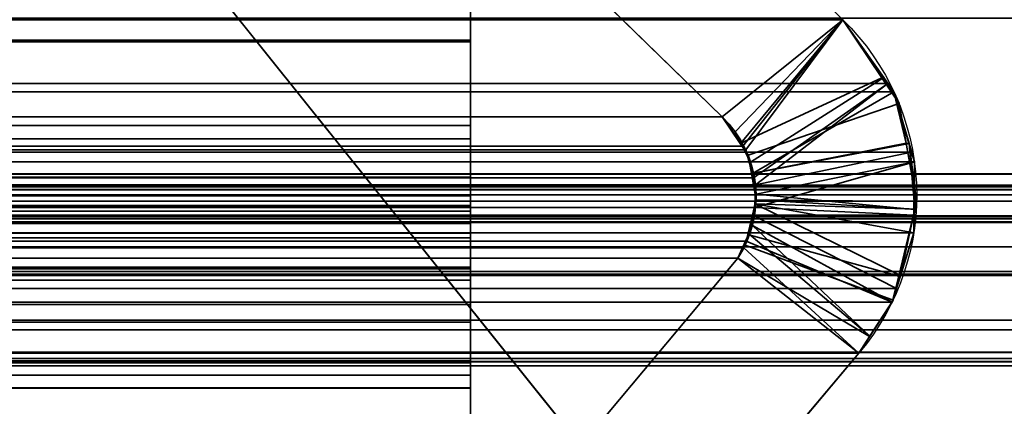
# Model space of a CAD drawing. Header units: millimetres. Extents: x -508 to 6708, y -110 to 248.
# Tile 390 of 656: x 296.25 to 300.07, y 0.14 to 1.64. Entities that reach past the tile are written whole.
import ezdxf

# ---------------------------------------------------------------- set-up
doc = ezdxf.new("R2010")
doc.units = ezdxf.units.MM
doc.layers.add('151', color=7, linetype='Continuous', true_color=0xffffff)

# ---------------------------------------------------------------- blocks, each defined once
blk = doc.blocks.new('UG_SURFACE_001')
at = {"layer": '151', "color": 252, "linetype": 'Continuous', "lineweight": 35}
for points in [[(507.5, -5.3, 2215.25), (507.5, 229.4, 2215.25), (-507.5, 229.4, 2215.25), (-507.5, -5.3, 2215.25)], [(-357.5, -5.3, 2065.2499), (-357.5, 229.4, 2065.2499), (357.5, 229.4, 2065.2499), (357.5, -5.3, 2065.2499)]]:
    blk.add_3dface(points, dxfattribs=at)
blk = doc.blocks.new('UG_SURFACE_205')
at = {"layer": '151', "color": 252, "linetype": 'Continuous', "lineweight": 35}
for points in [[(-314.5, -22.22, 2021.75), (314.5, -22.22, 2021.75), (314.5, 61.62, 2021.75), (-314.5, 61.62, 2021.75)], [(-313, -22.22, 2020.2501), (-313, 61.62, 2020.2501), (313, 61.62, 2020.2501), (313, -22.22, 2020.2501)]]:
    blk.add_3dface(points, dxfattribs=at)
blk = doc.blocks.new('UG_SURFACE_208')
at = {"layer": '151', "color": 7, "linetype": 'Continuous', "lineweight": 35}
for points in [[(-311.2049, 1.0412, 2018.4548), (-311.1224, 3.9715, 2018.3723), (311.1224, 3.9715, 2018.3723), (311.2049, 1.0412, 2018.4548)], [(-298.1937, 2.8936, 2005.4436), (-299.4443, 1.6395, 2006.6943), (299.4443, 1.6395, 2006.6943), (298.1937, 2.8936, 2005.4436)], [(298.977, 1.2621, 2006.227), (297.7289, 2.4787, 2004.9789), (298.1937, 2.8936, 2005.4436), (299.4443, 1.6395, 2006.6943)], [(297.7289, 2.4787, 2004.9789), (298.977, 1.2621, 2006.227), (-298.977, 1.2621, 2006.227), (-297.7289, 2.4787, 2004.9789)], [(312.1642, -0.2241, 2019.4142), (-312.175, 1.6459, 2019.4249), (-312.1673, -0.6973, 2019.4173)], [(312.1642, -0.2241, 2019.4142), (312.175, 1.6459, 2019.4249), (-312.175, 1.6459, 2019.4249)], [(299.4443, 1.6395, 2006.6943), (-299.4443, 1.6395, 2006.6943), (-299.62, 1.3919, 2006.87), (299.62, 1.3919, 2006.87)], [(299.0572, 1.1489, 2006.3074), (298.977, 1.2621, 2006.227), (299.4443, 1.6395, 2006.6943)], [(299.4443, 1.6395, 2006.6943), (299.0678, 1.1339, 2006.3179), (299.0572, 1.1489, 2006.3074)], [(299.098, 1.0257, 2006.3479), (299.0678, 1.1339, 2006.3179), (299.4443, 1.6395, 2006.6943), (299.62, 1.3919, 2006.87)], [(299.643, 1.3595, 2006.8929), (299.62, 1.3919, 2006.87), (-299.62, 1.3919, 2006.87), (-299.643, 1.3595, 2006.8929)], [(299.62, 1.3919, 2006.87), (299.1056, 0.9984, 2006.3555), (299.098, 1.0257, 2006.3479)], [(299.62, 1.3919, 2006.87), (299.643, 1.3595, 2006.8929), (299.7115, 1.1256, 2006.9616), (299.1056, 0.9984, 2006.3555)], [(-299.7115, 1.1256, 2006.9616), (299.7115, 1.1256, 2006.9616), (299.643, 1.3595, 2006.8929)], [(-299.643, 1.3595, 2006.8929), (-299.7115, 1.1256, 2006.9616), (299.643, 1.3595, 2006.8929)], [(299.0572, 1.1489, 2006.3074), (-299.0267, 1.2044, 2006.2766), (-298.977, 1.2621, 2006.227)], [(-298.977, 1.2621, 2006.227), (298.977, 1.2621, 2006.227), (299.0572, 1.1489, 2006.3074)], [(299.0572, 1.1489, 2006.3074), (-299.0554, 1.1478, 2006.3055), (-299.0267, 1.2044, 2006.2766)], [(-299.0867, 1.086, 2006.3367), (-299.0554, 1.1478, 2006.3055), (299.0572, 1.1489, 2006.3074)], [(299.0572, 1.1489, 2006.3074), (299.0678, 1.1339, 2006.3179), (-299.0867, 1.086, 2006.3367)], [(299.7228, 1.0869, 2006.9728), (299.7115, 1.1256, 2006.9616), (-299.7115, 1.1256, 2006.9616), (-299.7228, 1.0869, 2006.9728)], [(299.0678, 1.1339, 2006.3179), (299.098, 1.0257, 2006.3479), (-299.0867, 1.086, 2006.3367)], [(299.1029, 0.9098, 2006.3529), (299.1056, 0.9984, 2006.3555), (299.7115, 1.1256, 2006.9616), (299.7228, 1.0869, 2006.9728)], [(-299.7228, 1.0869, 2006.9728), (-299.7209, 0.8806, 2006.9709), (299.7228, 1.0869, 2006.9728)], [(-299.7209, 0.8806, 2006.9709), (299.7209, 0.8806, 2006.9709), (299.7228, 1.0869, 2006.9728)], [(299.098, 1.0257, 2006.3479), (-299.097, 1.0261, 2006.3469), (-299.0867, 1.086, 2006.3367)], [(299.7228, 1.0869, 2006.9728), (299.7209, 0.8806, 2006.9709), (299.1029, 0.9098, 2006.3529)], [(-311.2011, 0.9593, 2018.451), (-311.2049, 1.0412, 2018.4548), (311.2049, 1.0412, 2018.4548)], [(-311.2011, 0.9593, 2018.451), (311.2049, 1.0412, 2018.4548), (311.2011, 0.9593, 2018.451)], [(-308.3734, 0.997, 2015.6233), (-310.2899, 0.295, 2017.5397), (310.2899, 0.295, 2017.5397), (308.3734, 0.997, 2015.6233)], [(308.2916, 0.9903, 2015.5416), (-308.2916, 0.9903, 2015.5416), (-308.3734, 0.997, 2015.6233), (308.3734, 0.997, 2015.6233)], [(-299.1081, 0.9615, 2006.3581), (-299.097, 1.0261, 2006.3469), (299.098, 1.0257, 2006.3479)], [(299.098, 1.0257, 2006.3479), (299.1056, 0.9984, 2006.3555), (-299.1081, 0.9615, 2006.3581)], [(299.1056, 0.9984, 2006.3555), (299.1029, 0.9098, 2006.3529), (-299.1081, 0.9615, 2006.3581)], [(311.2011, 0.9593, 2018.451), (311.1883, 0.8784, 2018.4383), (-311.1883, 0.8784, 2018.4383), (-311.2011, 0.9593, 2018.451)], [(308.1661, 0.9799, 2015.4161), (-308.1661, 0.9799, 2015.4161), (-308.2916, 0.9903, 2015.5416), (308.2916, 0.9903, 2015.5416)], [(-308.1552, 0.979, 2015.4052), (-308.1661, 0.9799, 2015.4161), (308.1661, 0.9799, 2015.4161)], [(-308.1552, 0.979, 2015.4052), (308.1661, 0.9799, 2015.4161), (308.1552, 0.979, 2015.4052)], [(308.1552, 0.979, 2015.4052), (-308.0896, 0.9354, 2015.3396), (-308.1552, 0.979, 2015.4052)], [(308.1552, 0.979, 2015.4052), (308.0896, 0.9354, 2015.3396), (-308.0896, 0.9354, 2015.3396)], [(299.1029, 0.9098, 2006.3529), (-299.1021, 0.9106, 2006.3522), (-299.1081, 0.9615, 2006.3581)], [(-307.9977, 0.8741, 2015.2476), (-308.0896, 0.9354, 2015.3396), (308.0896, 0.9354, 2015.3396)], [(-307.9977, 0.8741, 2015.2476), (308.0896, 0.9354, 2015.3396), (307.9977, 0.8741, 2015.2476)], [(299.7203, 0.8123, 2006.9704), (-299.7209, 0.8806, 2006.9709), (-299.7203, 0.8123, 2006.9704)], [(299.7203, 0.8123, 2006.9704), (299.7209, 0.8806, 2006.9709), (-299.7209, 0.8806, 2006.9709)], [(-299.1021, 0.9106, 2006.3522), (299.1029, 0.9098, 2006.3529), (299.1019, 0.8769, 2006.3519)], [(-299.0938, 0.8397, 2006.3438), (-299.1021, 0.9106, 2006.3522), (299.1019, 0.8769, 2006.3519)], [(299.7209, 0.8806, 2006.9709), (299.1019, 0.8769, 2006.3519), (299.1029, 0.9098, 2006.3529)], [(299.7209, 0.8806, 2006.9709), (299.7203, 0.8123, 2006.9704), (299.6526, 0.596, 2006.9027), (299.1019, 0.8769, 2006.3519)], [(-311.1883, 0.8784, 2018.4383), (311.1883, 0.8784, 2018.4383), (311.1792, 0.8545, 2018.429)], [(311.1792, 0.8545, 2018.429), (-311.1801, 0.8536, 2018.43), (-311.1883, 0.8784, 2018.4383)], [(-311.1357, 0.7194, 2018.3856), (-311.1801, 0.8536, 2018.43), (311.1792, 0.8545, 2018.429)], [(-311.1357, 0.7194, 2018.3856), (311.1792, 0.8545, 2018.429), (311.1052, 0.66, 2018.3551)], [(307.9977, 0.8741, 2015.2476), (-307.9921, 0.8656, 2015.2421), (-307.9977, 0.8741, 2015.2476)], [(307.9977, 0.8741, 2015.2476), (307.9921, 0.8656, 2015.2421), (-307.9921, 0.8656, 2015.2421)], [(307.9214, 0.7573, 2015.1713), (-307.9214, 0.7573, 2015.1713), (-307.9921, 0.8656, 2015.2421), (307.9921, 0.8656, 2015.2421)], [(-299.0679, 0.7819, 2006.3179), (-299.0938, 0.8397, 2006.3438), (299.1019, 0.8769, 2006.3519)], [(299.1019, 0.8769, 2006.3519), (299.0696, 0.7798, 2006.3195), (-299.0679, 0.7819, 2006.3179)], [(299.0696, 0.7798, 2006.3195), (299.1019, 0.8769, 2006.3519), (299.6526, 0.596, 2006.9027), (299.6357, 0.542, 2006.8858)], [(-299.7203, 0.8123, 2006.9704), (-299.6526, 0.596, 2006.9027), (299.6526, 0.596, 2006.9027), (299.7203, 0.8123, 2006.9704)], [(-299.0679, 0.7819, 2006.3179), (299.061, 0.754, 2006.3109), (299.0372, 0.7131, 2006.2871)], [(-299.0679, 0.7819, 2006.3179), (299.0696, 0.7798, 2006.3195), (299.061, 0.754, 2006.3109)], [(299.0372, 0.7131, 2006.2871), (-299.0372, 0.7131, 2006.2871), (-299.0679, 0.7819, 2006.3179)], [(299.6357, 0.542, 2006.8858), (299.5073, 0.345, 2006.7573), (299.061, 0.754, 2006.3109), (299.0696, 0.7798, 2006.3195)], [(-307.9214, 0.7573, 2015.1713), (307.9214, 0.7573, 2015.1713), (307.3321, 0.0865, 2014.5822)], [(-307.3321, 0.0865, 2014.5822), (-307.9214, 0.7573, 2015.1713), (307.3321, 0.0865, 2014.5822)], [(299.0372, 0.7131, 2006.2871), (299.061, 0.754, 2006.3109), (299.5073, 0.345, 2006.7573)], [(-311.1357, 0.7194, 2018.3856), (311.1052, 0.66, 2018.3551), (311.0961, 0.6497, 2018.3461)], [(311.0961, 0.6497, 2018.3461), (-311.0915, 0.6556, 2018.3415), (-311.1357, 0.7194, 2018.3856)], [(299.0372, 0.7131, 2006.2871), (298.485, 0.0529, 2005.7349), (-298.485, 0.0529, 2005.7349), (-299.0372, 0.7131, 2006.2871)], [(298.485, 0.0529, 2005.7349), (299.0372, 0.7131, 2006.2871), (299.5073, 0.345, 2006.7573), (298.5689, -0.7697, 2005.8188)], [(-310.9856, 0.5029, 2018.2357), (-311.0915, 0.6556, 2018.3415), (311.0961, 0.6497, 2018.3461)], [(-310.9422, 0.4746, 2018.1921), (-310.9856, 0.5029, 2018.2357), (311.0961, 0.6497, 2018.3461)], [(311.0961, 0.6497, 2018.3461), (310.941, 0.4726, 2018.1911), (-310.9422, 0.4746, 2018.1921)], [(299.6357, 0.542, 2006.8858), (-299.6526, 0.596, 2006.9027), (-299.6357, 0.542, 2006.8858)], [(299.6357, 0.542, 2006.8858), (299.6526, 0.596, 2006.9027), (-299.6526, 0.596, 2006.9027)], [(-299.6357, 0.542, 2006.8858), (-299.5073, 0.345, 2006.7573), (299.5073, 0.345, 2006.7573), (299.6357, 0.542, 2006.8858)], [(-310.9422, 0.4746, 2018.1921), (310.9071, 0.4339, 2018.157), (310.7471, 0.3465, 2017.997)], [(-310.9422, 0.4746, 2018.1921), (310.941, 0.4726, 2018.1911), (310.9071, 0.4339, 2018.157)], [(310.7471, 0.3465, 2017.997), (-310.7465, 0.3476, 2017.9965), (-310.9422, 0.4746, 2018.1921)], [(-310.7465, 0.3476, 2017.9965), (310.7471, 0.3465, 2017.997), (310.7048, 0.3234, 2017.9548)], [(-310.7153, 0.3273, 2017.9653), (-310.7465, 0.3476, 2017.9965), (310.7048, 0.3234, 2017.9548)], [(-299.5073, 0.345, 2006.7573), (-298.5689, -0.7697, 2005.8188), (298.5689, -0.7697, 2005.8188), (299.5073, 0.345, 2006.7573)], [(-310.7153, 0.3273, 2017.9653), (310.7048, 0.3234, 2017.9548), (310.529, 0.3114, 2017.7789)], [(310.529, 0.3114, 2017.7789), (-310.5288, 0.3132, 2017.7789), (-310.7153, 0.3273, 2017.9653)], [(-310.5288, 0.3132, 2017.7789), (310.529, 0.3114, 2017.7789), (310.2899, 0.295, 2017.5397)], [(310.2899, 0.295, 2017.5397), (-310.2899, 0.295, 2017.5397), (-310.5288, 0.3132, 2017.7789)]]:
    blk.add_3dface(points, dxfattribs=at)
blk = doc.blocks.new('UG_SURFACE_209')
at = {"layer": '151', "color": 7, "linetype": 'Continuous', "lineweight": 35}
for points in [[(298.1937, 2.8936, -7.75), (299.4443, 1.6395, -7.75), (298.977, 1.2621, -7.75), (297.7289, 2.4787, -7.75)], [(299.4443, 1.6395, 2006.6943), (298.1937, 2.8936, 2005.4436), (297.7289, 2.4787, 2004.9789), (298.977, 1.2621, 2006.227)], [(298.1937, 2.8936, 2005.4436), (299.4443, 1.6395, 2006.6943), (299.4443, 1.6395, -7.75), (298.1937, 2.8936, -7.75)], [(297.7289, 2.4787, -7.75), (298.977, 1.2621, -7.75), (298.977, 1.2621, 2006.227), (297.7289, 2.4787, 2004.9789)], [(299.0462, 1.1587, -7.75), (298.977, 1.2621, -7.75), (299.4443, 1.6395, -7.75), (299.5958, 1.4137, -7.75)], [(298.977, 1.2621, 2006.227), (299.0267, 1.2044, 2006.2766), (299.4443, 1.6395, 2006.6943)], [(299.4443, 1.6395, 2006.6943), (299.0267, 1.2044, 2006.2766), (299.0494, 1.1596, 2006.2993)], [(299.0494, 1.1596, 2006.2993), (299.0867, 1.086, 2006.3367), (299.604, 1.4145, 2006.8541), (299.4443, 1.6395, 2006.6943)], [(299.5958, 1.4137, -7.75), (299.4443, 1.6395, -7.75), (299.4443, 1.6395, 2006.6943)], [(299.4443, 1.6395, 2006.6943), (299.604, 1.4145, 2006.8541), (299.5958, 1.4137, -7.75)], [(299.643, 1.3595, 2006.8929), (299.604, 1.4145, 2006.8541), (299.0867, 1.086, 2006.3367), (299.0942, 1.0424, 2006.3441)], [(299.6629, 1.3136, -7.75), (299.5958, 1.4137, -7.75), (299.604, 1.4145, 2006.8541)], [(299.604, 1.4145, 2006.8541), (299.643, 1.3595, 2006.8929), (299.6629, 1.3136, -7.75)], [(299.5958, 1.4137, -7.75), (299.6629, 1.3136, -7.75), (299.0769, 1.1129, -7.75), (299.0462, 1.1587, -7.75)], [(299.0942, 1.0424, 2006.3441), (299.7016, 1.1593, 2006.9516), (299.643, 1.3595, 2006.8929)], [(299.6904, 1.1604, -7.75), (299.6629, 1.3136, -7.75), (299.643, 1.3595, 2006.8929)], [(299.643, 1.3595, 2006.8929), (299.7016, 1.1593, 2006.9516), (299.6904, 1.1604, -7.75)], [(299.0897, 1.0422, -7.75), (299.0769, 1.1129, -7.75), (299.6629, 1.3136, -7.75), (299.6904, 1.1604, -7.75)], [(299.0462, 1.1587, -7.75), (299.0267, 1.2044, 2006.2766), (298.977, 1.2621, 2006.227)], [(298.977, 1.2621, 2006.227), (298.977, 1.2621, -7.75), (299.0462, 1.1587, -7.75)], [(299.0462, 1.1587, -7.75), (299.0494, 1.1596, 2006.2993), (299.0267, 1.2044, 2006.2766)], [(299.0494, 1.1596, 2006.2993), (299.0462, 1.1587, -7.75), (299.0769, 1.1129, -7.75)], [(299.0769, 1.1129, -7.75), (299.0867, 1.086, 2006.3367), (299.0494, 1.1596, 2006.2993)], [(299.6904, 1.1604, -7.75), (299.7312, 0.9331, -7.75), (299.1081, 0.9401, -7.75), (299.0897, 1.0422, -7.75)], [(299.7228, 1.0869, 2006.9728), (299.7016, 1.1593, 2006.9516), (299.0942, 1.0424, 2006.3441), (299.1081, 0.9615, 2006.3581)], [(299.7312, 0.9331, -7.75), (299.6904, 1.1604, -7.75), (299.7016, 1.1593, 2006.9516)], [(299.7241, 0.9032, -7.75), (299.7312, 0.9331, -7.75), (299.7016, 1.1593, 2006.9516)], [(299.7016, 1.1593, 2006.9516), (299.7228, 1.0869, 2006.9728), (299.7241, 0.9032, -7.75)], [(299.0867, 1.086, 2006.3367), (299.0769, 1.1129, -7.75), (299.0897, 1.0422, -7.75)], [(299.0897, 1.0422, -7.75), (299.0942, 1.0424, 2006.3441), (299.0867, 1.086, 2006.3367)], [(299.1081, 0.9615, 2006.3581), (299.7211, 0.902, 2006.9711), (299.7228, 1.0869, 2006.9728)], [(299.7228, 1.0869, 2006.9728), (299.7211, 0.902, 2006.9711), (299.7241, 0.9032, -7.75)], [(299.0942, 1.0424, 2006.3441), (299.0897, 1.0422, -7.75), (299.1081, 0.9401, -7.75)], [(299.1081, 0.9401, -7.75), (299.1081, 0.9615, 2006.3581), (299.0942, 1.0424, 2006.3441)], [(299.1081, 0.9401, -7.75), (299.1038, 0.9247, 2006.3539), (299.1081, 0.9615, 2006.3581)], [(299.7203, 0.8123, 2006.9704), (299.7211, 0.902, 2006.9711), (299.1081, 0.9615, 2006.3581), (299.1038, 0.9247, 2006.3539)], [(299.1044, 0.9246, -7.75), (299.076, 0.8059, -7.75), (299.0793, 0.8073, 2006.3293)], [(299.076, 0.8059, -7.75), (299.1044, 0.9246, -7.75), (299.7241, 0.9032, -7.75), (299.6621, 0.644, -7.75)], [(299.0793, 0.8073, 2006.3293), (299.0938, 0.8397, 2006.3438), (299.1044, 0.9246, -7.75)], [(299.0938, 0.8397, 2006.3438), (299.1038, 0.9247, 2006.3539), (299.1044, 0.9246, -7.75)], [(299.1038, 0.9247, 2006.3539), (299.0938, 0.8397, 2006.3438), (299.6357, 0.542, 2006.8858), (299.6682, 0.6459, 2006.9182)], [(299.1081, 0.9401, -7.75), (299.1044, 0.9246, -7.75), (299.1038, 0.9247, 2006.3539)], [(299.6682, 0.6459, 2006.9182), (299.7203, 0.8123, 2006.9704), (299.1038, 0.9247, 2006.3539)], [(299.1044, 0.9246, -7.75), (299.1081, 0.9401, -7.75), (299.7241, 0.9032, -7.75)], [(299.1081, 0.9401, -7.75), (299.7312, 0.9331, -7.75), (299.7241, 0.9032, -7.75)], [(299.6682, 0.6459, 2006.9182), (299.6621, 0.644, -7.75), (299.7241, 0.9032, -7.75)], [(299.7241, 0.9032, -7.75), (299.7203, 0.8123, 2006.9704), (299.6682, 0.6459, 2006.9182)], [(299.7241, 0.9032, -7.75), (299.7211, 0.902, 2006.9711), (299.7203, 0.8123, 2006.9704)], [(299.0372, 0.7131, 2006.2871), (299.0793, 0.8073, 2006.3293), (299.0661, 0.7643, -7.75)], [(299.0793, 0.8073, 2006.3293), (299.0372, 0.7131, 2006.2871), (299.5073, 0.345, 2006.7573), (299.55, 0.4105, 2006.7999)], [(299.0793, 0.8073, 2006.3293), (299.076, 0.8059, -7.75), (299.0661, 0.7643, -7.75)], [(299.6621, 0.644, -7.75), (299.6398, 0.5504, -7.75), (299.0661, 0.7643, -7.75), (299.076, 0.8059, -7.75)], [(299.55, 0.4105, 2006.7999), (299.0938, 0.8397, 2006.3438), (299.0793, 0.8073, 2006.3293)], [(299.55, 0.4105, 2006.7999), (299.6357, 0.542, 2006.8858), (299.0938, 0.8397, 2006.3438)], [(299.0661, 0.7643, -7.75), (299.0372, 0.7131, -7.75), (299.0372, 0.7131, 2006.2871)], [(299.0372, 0.7131, -7.75), (299.0661, 0.7643, -7.75), (299.6398, 0.5504, -7.75), (299.5484, 0.4088, -7.75)], [(299.0372, 0.7131, -7.75), (298.485, 0.0529, -7.75), (298.485, 0.0529, 2005.7349), (299.0372, 0.7131, 2006.2871)], [(298.485, 0.0529, -7.75), (299.0372, 0.7131, -7.75), (299.5073, 0.345, -7.75), (298.5689, -0.7697, -7.75)], [(298.5689, -0.7697, 2005.8188), (299.5073, 0.345, 2006.7573), (299.0372, 0.7131, 2006.2871), (298.485, 0.0529, 2005.7349)], [(299.5484, 0.4088, -7.75), (299.5073, 0.345, -7.75), (299.0372, 0.7131, -7.75)], [(299.6621, 0.644, -7.75), (299.6682, 0.6459, 2006.9182), (299.6357, 0.542, 2006.8858)], [(299.6357, 0.542, 2006.8858), (299.6398, 0.5504, -7.75), (299.6621, 0.644, -7.75)], [(299.55, 0.4105, 2006.7999), (299.5484, 0.4088, -7.75), (299.6398, 0.5504, -7.75)], [(299.6398, 0.5504, -7.75), (299.6357, 0.542, 2006.8858), (299.55, 0.4105, 2006.7999)], [(299.5484, 0.4088, -7.75), (299.55, 0.4105, 2006.7999), (299.5073, 0.345, 2006.7573)], [(299.5073, 0.345, 2006.7573), (299.5073, 0.345, -7.75), (299.5484, 0.4088, -7.75)], [(299.5073, 0.345, 2006.7573), (298.5689, -0.7697, 2005.8188), (298.5689, -0.7697, -7.75), (299.5073, 0.345, -7.75)]]:
    blk.add_3dface(points, dxfattribs=at)
blk = doc.blocks.new('UG_SURFACE_213')
at = {"layer": '151', "color": 206, "linetype": 'Continuous', "lineweight": 35}
for points in [[(298, 1.5605, -4.675), (298, 4.8754, -4.6284), (298, 5.4009, -3.4916), (298, 5.2802, -3.3703)], [(298, 1.5605, -4.675), (298, 5.2802, -3.3703), (298, 4.0553, -3.5816), (298, 3.8861, -3.6224)], [(-298, 4.8754, -4.6284), (298, 4.8754, -4.6284), (298, 1.5605, -4.675), (-298, 1.5605, -4.675)], [(-298, 0.9558, -3.7049), (298, 0.9558, -3.7049), (298, 3.8861, -3.6224), (-298, 3.8861, -3.6224)], [(298, 3.8861, -3.6224), (298, 0.9558, -3.7049), (298, 1.5605, -4.675)], [(-298, 2.8082, 9.3063), (298, 2.8082, 9.3063), (298, 1.554, 8.0557), (-298, 1.554, 8.0557)], [(298, 2.3933, 9.7711), (298, 1.1767, 8.523), (298, 1.554, 8.0557), (298, 2.8082, 9.3063)], [(-298, 1.1767, 8.523), (298, 1.1767, 8.523), (298, 2.3933, 9.7711), (-298, 2.3933, 9.7711)], [(-298, 1.5605, -4.675), (298, 1.5605, -4.675), (298, 0.3065, -4.6752), (-298, 0.3065, -4.6752)], [(-298, 1.554, 8.0557), (298, 1.554, 8.0557), (298, 1.2282, 7.8371), (-298, 1.2282, 7.8371)], [(298, 0.3065, -4.6752), (298, 1.5605, -4.675), (298, 0.9558, -3.7049), (298, 0.8739, -3.7011)], [(298, 1.1767, 8.523), (298, 1.0275, 8.4231), (298, 1.2282, 7.8371), (298, 1.554, 8.0557)], [(-298, 1.2282, 7.8371), (298, 1.2282, 7.8371), (298, 0.8476, 7.7688), (-298, 0.8476, 7.7688)], [(298, 1.0275, 8.4231), (298, 0.8546, 8.3919), (298, 0.8476, 7.7688), (298, 1.2282, 7.8371)], [(-298, 1.0275, 8.4231), (298, 1.0275, 8.4231), (298, 1.1767, 8.523), (-298, 1.1767, 8.523)], [(-298, 0.8546, 8.3919), (298, 0.8546, 8.3919), (298, 1.0275, 8.4231), (-298, 1.0275, 8.4231)], [(-298, 0.8739, -3.7011), (298, 0.8739, -3.7011), (298, 0.9558, -3.7049), (-298, 0.9558, -3.7049)], [(-298, 0.9176, -0.8292), (298, 0.9176, -0.8292), (298, 0.9116, -0.8734), (-298, 0.9116, -0.8734)], [(-298, 0.8955, -0.6605), (298, 0.8955, -0.6605), (298, 0.9176, -0.8292), (-298, 0.9176, -0.8292)], [(298, 0.9116, -0.8734), (298, 0.9176, -0.8292), (298, 0.0485, -0.9763), (298, 0.0475, -1.0515)], [(298, 0.0485, -0.9763), (298, 0.9176, -0.8292), (298, 0.8955, -0.6605), (298, 0.8102, -0.5192)], [(-298, 0.9116, -0.8734), (298, 0.9116, -0.8734), (298, 0.2096, -2.7899), (-298, 0.2096, -2.7899)], [(-298, 0.8102, -0.5192), (298, 0.8102, -0.5192), (298, 0.8955, -0.6605), (-298, 0.8955, -0.6605)], [(298, 0.0475, -1.0515), (298, -0.4863, -2.5084), (298, 0.2096, -2.7899), (298, 0.9116, -0.8734)], [(-298, 0.793, -3.6883), (298, 0.793, -3.6883), (298, 0.8739, -3.7011), (-298, 0.8739, -3.7011)], [(-298, 0.6789, 8.4339), (298, 0.6789, 8.4339), (298, 0.8546, 8.3919), (-298, 0.8546, 8.3919)], [(-298, 0.8476, 7.7688), (298, 0.8476, 7.7688), (298, 0.465, 7.8602), (-298, 0.465, 7.8602)], [(298, 0.8739, -3.7011), (298, 0.793, -3.6883), (298, 0.3065, -4.6752)], [(298, 0.465, 7.8602), (298, 0.8476, 7.7688), (298, 0.8546, 8.3919), (298, 0.6789, 8.4339)], [(-298, 0.6719, -0.4214), (298, 0.6719, -0.4214), (298, 0.8102, -0.5192), (-298, 0.8102, -0.5192)], [(298, 0.8102, -0.5192), (298, 0.6719, -0.4214), (298, 0.0154, -0.8853), (298, 0.0485, -0.9763)], [(-298, 0.5332, -3.5797), (298, 0.5332, -3.5797), (298, 0.793, -3.6883), (-298, 0.793, -3.6883)], [(298, 0.793, -3.6883), (298, 0.5332, -3.5797), (298, 0.3065, -4.6752)], [(-298, 0.6277, 8.4628), (298, 0.6277, 8.4628), (298, 0.6789, 8.4339), (-298, 0.6789, 8.4339)], [(-298, -0.538, 0.7828), (298, -0.538, 0.7828), (298, 0.6719, -0.4214), (-298, 0.6719, -0.4214)], [(298, 0.2595, 7.9927), (298, 0.465, 7.8602), (298, 0.6789, 8.4339), (298, 0.6277, 8.4628)], [(298, 0.6719, -0.4214), (298, -0.538, 0.7828), (298, -1.2819, 0.4481), (298, -0.0523, -0.8143)], [(298, -0.0523, -0.8143), (298, 0.0154, -0.8853), (298, 0.6719, -0.4214)], [(-298, -0.0325, 9.015), (298, -0.0325, 9.015), (298, 0.6277, 8.4628), (-298, 0.6277, 8.4628)], [(298, -0.8551, 8.9311), (298, 0.2595, 7.9927), (298, 0.6277, 8.4628), (298, -0.0325, 9.015)], [(-298, 0.3152, -3.3599), (298, 0.3152, -3.3599), (298, 0.5332, -3.5797), (-298, 0.5332, -3.5797)], [(298, -0.5356, -3.6926), (298, 0.3065, -4.6752), (298, 0.5332, -3.5797), (298, 0.3152, -3.3599)], [(-298, 0.465, 7.8602), (298, 0.465, 7.8602), (298, 0.2595, 7.9927), (-298, 0.2595, 7.9927)], [(-298, 0.209, -3.1029), (298, 0.209, -3.1029), (298, 0.3152, -3.3599), (-298, 0.3152, -3.3599)], [(-298, 0.3065, -4.6752), (298, 0.3065, -4.6752), (298, -2.7028, -4.7598), (-298, -2.7028, -4.7598)], [(298, 0.3152, -3.3599), (298, 0.209, -3.1029), (298, -0.5736, -3.1647), (298, -0.53, -3.6681)], [(298, -0.53, -3.6681), (298, -0.533, -3.6874), (298, 0.3152, -3.3599)], [(298, -0.533, -3.6874), (298, -0.5356, -3.6926), (298, 0.3152, -3.3599)], [(298, -2.7028, -4.7598), (298, 0.3065, -4.6752), (298, -0.5356, -3.6926), (298, -2.3685, -3.7858)], [(-298, 0.2595, 7.9927), (298, 0.2595, 7.9927), (298, -0.8551, 8.9311), (-298, -0.8551, 8.9311)], [(-298, 0.2096, -2.7899), (298, 0.2096, -2.7899), (298, 0.209, -3.1029), (-298, 0.209, -3.1029)], [(298, -0.4863, -2.5084), (298, -0.5736, -3.1647), (298, 0.209, -3.1029), (298, 0.2096, -2.7899)]]:
    blk.add_3dface(points, dxfattribs=at)
blk = doc.blocks.new('UG_SURFACE_214')
at = {"layer": '151', "color": 252, "linetype": 'Continuous', "lineweight": 35}
for points in [[(-296, 3.0145, -6.75), (-312, 3.0145, -6.75), (-312, -16.9528, -6.75), (312, -16.9528, -6.75)], [(296, 3.0145, -7.75), (312, 3.0145, -7.75), (312, -16.9528, -7.75), (-312, -16.9528, -7.75)], [(296, 3.0145, -6.75), (-296, 3.0145, -6.75), (312, -16.9528, -6.75)], [(312, -16.9528, -6.75), (312, 3.0145, -6.75), (296, 3.0145, -6.75)]]:
    blk.add_3dface(points, dxfattribs=at)

msp = doc.modelspace()

# ---------------------------------------------------------------- linework, layer by layer
at = {"layer": '151', "color": 253, "linetype": 'Continuous', "lineweight": -3}
for p, q in [((298, 1.5605, -4.675), (298, 4.8754, -4.6284)), ((298, 0.9558, -3.7049), (298, 3.8861, -3.6224)), ((298, 2.8082, 9.3063), (298, 1.554, 8.0557)), ((298.977, 1.2621, 2006.227), (297.7289, 2.4787, 2004.9789)), ((297.7289, 2.4787, -7.75), (298.977, 1.2621, -7.75)), ((298.977, 1.2621, 2006.227), (297.7289, 2.4787, 2004.9789)), ((298, 2.3933, 9.7711), (298, 1.1767, 8.523)), ((-299.4443, 1.6395, 2006.6943), (299.4443, 1.6395, 2006.6943)), ((299.4443, 1.6395, 2006.6943), (299.4443, 1.6395, -7.75)), ((298, 1.5605, -4.675), (-298, 1.5605, -4.675)), ((298, 1.554, 8.0557), (-298, 1.554, 8.0557)), ((298.977, 1.2621, 2006.227), (-298.977, 1.2621, 2006.227)), ((298.977, 1.2621, -7.75), (298.977, 1.2621, 2006.227)), ((298, 1.1767, 8.523), (-298, 1.1767, 8.523)), ((-311.2049, 1.0412, 2018.4549), (311.2049, 1.0412, 2018.4549)), ((-308.3734, 0.997, 2015.6234), (308.3734, 0.997, 2015.6234)), ((298, 0.9558, -3.7049), (-298, 0.9558, -3.7049)), ((298, 0.9116, -0.8734), (-298, 0.9116, -0.8734)), ((298, 0.9116, -0.8734), (298, 0.2096, -2.7899)), ((-311.1883, 0.8784, 2018.4383), (311.1883, 0.8784, 2018.4383)), ((298, 0.793, -3.6883), (-298, 0.793, -3.6883)), ((-307.9214, 0.7573, 2015.1714), (307.9214, 0.7573, 2015.1714)), ((299.0372, 0.7131, 2006.2872), (-299.0372, 0.7131, 2006.2872)), ((299.0372, 0.7131, -7.75), (298.485, 0.0529, -7.75)), ((299.0372, 0.7131, 2006.2872), (298.485, 0.0529, 2005.735)), ((299.0372, 0.7131, 2006.2872), (298.485, 0.0529, 2005.735)), ((299.0372, 0.7131, -7.75), (299.0372, 0.7131, 2006.2872)), ((298, 0.6719, -0.4214), (-298, 0.6719, -0.4214)), ((298, 0.6277, 8.4628), (-298, 0.6277, 8.4628)), ((298, 0.6277, 8.4628), (298, -0.0325, 9.015)), ((-299.5073, 0.345, 2006.7573), (299.5073, 0.345, 2006.7573)), ((299.5073, 0.345, 2006.7573), (298.5689, -0.7697, 2005.8189)), ((299.5073, 0.345, 2006.7573), (298.5689, -0.7697, 2005.8189)), ((299.5073, 0.345, -7.75), (298.5689, -0.7697, -7.75)), ((299.5073, 0.345, 2006.7573), (299.5073, 0.345, -7.75)), ((-310.2899, 0.295, 2017.5399), (310.2899, 0.295, 2017.5399)), ((298, 0.2595, 7.9927), (-298, 0.2595, 7.9927)), ((298, 0.2595, 7.9927), (298, -0.8551, 8.9311)), ((298, 0.2096, -2.7899), (-298, 0.2096, -2.7899))]:
    msp.add_line(p, q, dxfattribs=at)
for points in [[(299.4443, 1.6395, 2006.6943), (299.8015, 1.2915, 2007.0515), (299.8291, 0.7265, 2007.0791), (299.5073, 0.345, 2006.7573)], [(299.4443, 1.6395, -7.75), (299.8015, 1.2915, -7.75), (299.8291, 0.7265, -7.75), (299.5073, 0.345, -7.75)], [(299.4443, 1.6395, 2006.6943), (299.8015, 1.2915, 2007.0515), (299.8291, 0.7265, 2007.0791), (299.5073, 0.345, 2006.7573)], [(298, -4.142, -5.2183), (298, -2.7534, -4.4096), (298, -0.4157, -4.7322), (298, 1.5605, -4.675)], [(298, 1.554, 8.0557), (298, 1.2061, 7.6985), (298, 0.6411, 7.6709), (298, 0.2595, 7.9927)], [(299.0372, 0.7131, 2006.2872), (299.1512, 0.8869, 2006.4012), (299.1257, 1.117, 2006.3757), (298.977, 1.2621, 2006.227)], [(298.977, 1.2621, -7.75), (299.1257, 1.117, -7.75), (299.1512, 0.8869, -7.75), (299.0372, 0.7131, -7.75)], [(298.977, 1.2621, 2006.227), (299.1257, 1.117, 2006.3757), (299.1512, 0.8869, 2006.4012), (299.0372, 0.7131, 2006.2872)], [(298, 1.1767, 8.523), (298, 1.0316, 8.3743), (298, 0.8015, 8.3488), (298, 0.6277, 8.4628)], [(298, 0.793, -3.6883), (298, 0.8464, -3.6999), (298, 0.9009, -3.7052), (298, 0.9558, -3.7049)], [(298, 0.6719, -0.4214), (298, 0.8478, -0.4975), (298, 0.9477, -0.6851), (298, 0.9116, -0.8734)], [(298, 0.2096, -2.7899), (298, 0.1225, -3.1991), (298, 0.3838, -3.6012), (298, 0.793, -3.6883)], [(298, -1.8212, 5.8876), (298, -2.2212, 3.4855), (298, -1.2626, 1.0586), (298, 0.6719, -0.4214)]]:
    msp.add_open_spline(points, degree=3, dxfattribs=at)

# ---------------------------------------------------------------- block references
for name in ['UG_SURFACE_001', 'UG_SURFACE_214', 'UG_SURFACE_205', 'UG_SURFACE_208', 'UG_SURFACE_209', 'UG_SURFACE_213']:
    msp.add_blockref(name, (0, 0), dxfattribs=at)

doc.saveas('drawing.dxf')
